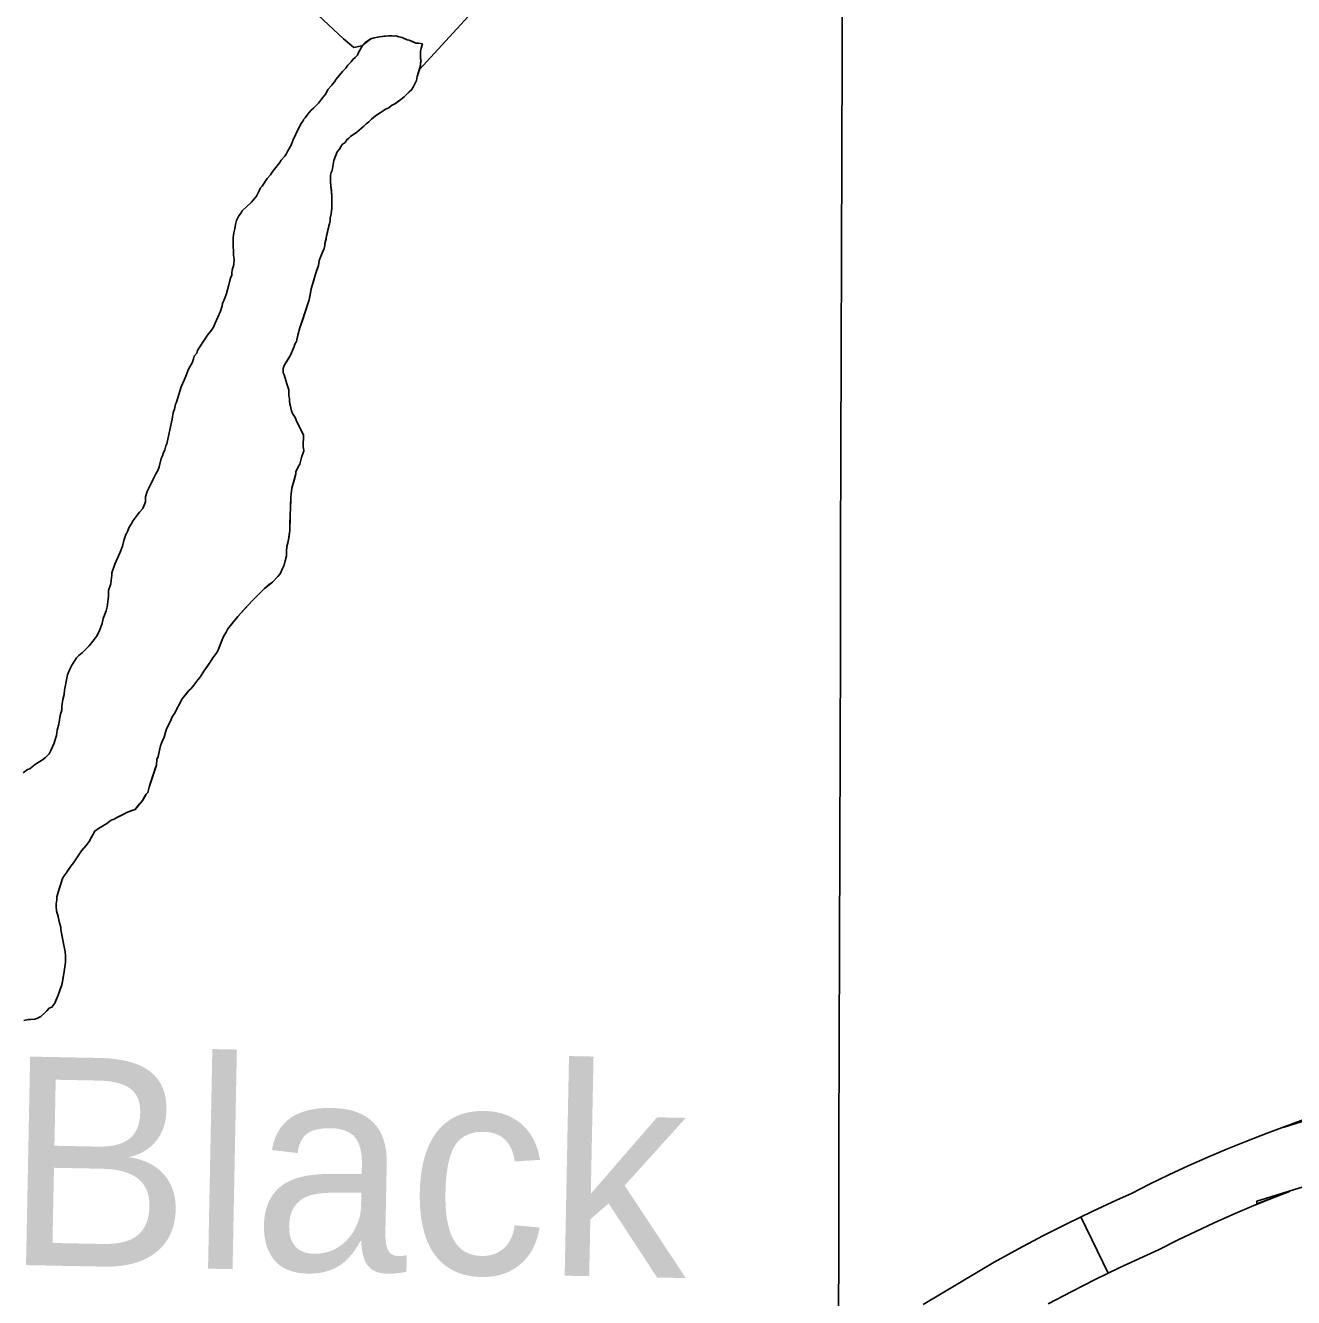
# Model space of a CAD drawing. Extents: x 3172231 to 3210228, y 940198 to 965780.
# Drawn here: x 3181352 to 3181959, y 959236 to 959846 of the extents above; entities that cross this region are included whole.
import ezdxf

# ---------------------------------------------------------------- set-up
doc = ezdxf.new("R2010")
doc.units = 0
for name, color, linetype in [('V-BLDG-IDEN', 7, 'Continuous'), ('V-GRID-MAJR', 7, 'Continuous'), ('V-ROAD-CNTR', 7, 'Continuous'), ('V-SITE-VEGE', 7, 'Continuous'), ('V-TOPO-SHOR', 7, 'Continuous')]:
    doc.layers.add(name, color=color, linetype=linetype)

msp = doc.modelspace()

# ---------------------------------------------------------------- linework, layer by layer
at = {"layer": 'V-GRID-MAJR'}
msp.add_spline([(3181704.003, 945716.944), (3181720.753, 951778.211), (3181737.509, 957841.425), (3181754.265, 963904.69), (3181754.27, 963906.585)], degree=3, dxfattribs=at)
at = {"layer": 'V-ROAD-CNTR'}
msp.add_line((3181857.567, 959274.227), (3181870.663, 959247.236), dxfattribs=at)
for points in [[(3181781.949, 959232.224), (3181815.968, 959252.519), (3181827.659, 959258.959), (3181839.347, 959265.135), (3181851.135, 959271.106), (3181863.028, 959276.877), (3181874.993, 959282.426), (3181881.802, 959285.472), (3181890.484, 959289.904), (3181899.703, 959294.408), (3181908.996, 959298.75), (3181918.369, 959302.934), (3181927.813, 959306.95), (3181937.321, 959310.799), (3181946.867, 959314.473), (3181971.799, 959323.696)], [(3181971.799, 959322.526), (3181954.939, 959317.284), (3181957.397, 959318.098), (3181959.846, 959318.955)], [(3181841.905, 959232.557), (3181853.133, 959238.489), (3181864.463, 959244.228), (3181875.888, 959249.771), (3181887.431, 959255.124), (3181894.756, 959258.402), (3181903.888, 959263.064), (3181912.639, 959267.338), (3181921.462, 959271.462), (3181930.353, 959275.43), (3181939.313, 959279.24), (3181948.339, 959282.895), (3181957.459, 959286.405), (3181941.799, 959280.612), (3181941.799, 959281.782), (3181964.107, 959288.718)]]:
    msp.add_lwpolyline(points, dxfattribs=at)
at = {"layer": 'V-SITE-VEGE'}
for points in [[(3181478.555, 959609.943), (3181478.866, 959615.211), (3181478.905, 959619.428), (3181479.181, 959621.007), (3181479.47, 959623.638), (3181481.375, 959630.473), (3181481.385, 959631.527), (3181482.458, 959633.889), (3181483.261, 959635.199), (3181484.08, 959638.353), (3181485.161, 959641.503), (3181484.918, 959643.617), (3181484.967, 959649.15), (3181481.862, 959655.501), (3181481.09, 959657.617), (3181479.79, 959659.472), (3181479.275, 959660.795), (3181478.262, 959665.284), (3181478.274, 959666.601), (3181478.02, 959667.92), (3181478.047, 959670.82), (3181477.019, 959673.726), (3181475.739, 959677.955), (3181475.222, 959679.014), (3181475.241, 959681.122), (3181475.78, 959682.434), (3181478.723, 959687.415), (3181480.605, 959691.614), (3181480.877, 959692.666), (3181481.68, 959693.977), (3181481.956, 959695.554), (3181483.32, 959700.547), (3181486.841, 959711.057), (3181487.656, 959713.949), (3181488.756, 959719.208), (3181490.935, 959726.833), (3181492.284, 959730.509), (3181492.569, 959732.879), (3181493.112, 959734.454), (3181494.992, 959738.652), (3181495.268, 959739.969), (3181495.276, 959741.022), (3181497.744, 959751.804), (3181497.757, 959753.121), (3181498.303, 959755.224), (3181498.59, 959757.856), (3181498.641, 959763.654), (3181497.914, 959770.775), (3181497.943, 959773.675), (3181498.215, 959774.99), (3181498.754, 959776.038), (3181499.585, 959780.773), (3181501.205, 959784.976), (3181502.27, 959786.284), (3181503.606, 959788.38), (3181504.935, 959789.422), (3181505.736, 959790.733), (3181506.796, 959791.513), (3181507.593, 959792.297), (3181510.512, 959794.378), (3181513.962, 959797.245), (3181515.025, 959798.292), (3181516.352, 959799.332), (3181517.682, 959800.639), (3181519.541, 959802.204), (3181522.193, 959804.024), (3181523.25, 959804.54), (3181524.311, 959805.323), (3181525.9, 959806.099), (3181527.227, 959807.141), (3181529.081, 959808.178), (3181531.733, 959809.998), (3181533.324, 959811.301), (3181536.781, 959814.696), (3181537.584, 959816.007), (3181539.194, 959819.155), (3181539.472, 959820.998), (3181541.1, 959826.253), (3181541.113, 959827.57), (3181541.385, 959828.623), (3181541.131, 959829.677), (3181541.162, 959833.104), (3181541.44, 959834.681), (3181541.985, 959836.784), (3181540.144, 959837.065), (3181538.827, 959837.077), (3181535.675, 959838.422), (3181534.625, 959838.697), (3181532.263, 959839.77), (3181530.686, 959840.049), (3181529.374, 959840.585), (3181528.315, 959840.333), (3181527.264, 959840.606), (3181525.683, 959840.62), (3181521.462, 959840.13), (3181518.822, 959839.629), (3181517.237, 959839.115), (3181512.983, 959835.717), (3181509.17, 959835.006), (3181504.116, 959839.129), (3181491.987, 959850.444)], [(3181350.96, 959368.394), (3181353.072, 959368.902), (3181354.39, 959368.892), (3181356.238, 959369.138), (3181357.292, 959369.394), (3181359.148, 959370.43), (3181362.068, 959373.039), (3181363.135, 959374.346), (3181364.456, 959374.862), (3181365.792, 959376.695), (3181367.408, 959380.635), (3181369.025, 959385.098), (3181369.302, 959386.148), (3181370.133, 959390.883), (3181370.973, 959396.411), (3181371.004, 959399.573), (3181370.758, 959401.42), (3181368.743, 959411.978), (3181368.751, 959413.032), (3181367.987, 959415.936), (3181367.481, 959418.312), (3181366.713, 959420.954), (3181366.47, 959423.065), (3181366.482, 959424.382), (3181366.762, 959426.226), (3181366.777, 959427.807), (3181369.488, 959436.478), (3181370.291, 959437.789), (3181371.356, 959439.095), (3181373.494, 959442.501), (3181374.827, 959444.072), (3181378.567, 959449.835), (3181380.697, 959452.188), (3181382.299, 959454.281), (3181384.975, 959459.264), (3181386.833, 959460.564), (3181390.806, 959462.901), (3181392.928, 959464.464), (3181394.251, 959464.978), (3181395.576, 959465.756), (3181400.606, 959468.347), (3181404.306, 959469.631), (3181408.036, 959474.077), (3181409.641, 959476.963), (3181410.438, 959477.745), (3181410.989, 959480.375), (3181414.51, 959490.885), (3181414.796, 959493.517), (3181415.337, 959495.094), (3181416.437, 959500.091), (3181417.514, 959502.714), (3181418.051, 959503.765), (3181419.408, 959508.232), (3181421.286, 959511.906), (3181422.095, 959514.005), (3181423.162, 959515.578), (3181426.916, 959522.658), (3181430.113, 959526.582), (3181431.176, 959527.626), (3181432.507, 959529.195), (3181434.375, 959531.814), (3181435.442, 959533.123), (3181437.312, 959536.004), (3181440.249, 959540.195), (3181441.584, 959542.29), (3181443.184, 959544.383), (3181443.986, 959545.694), (3181446.684, 959552.522), (3181448.019, 959554.617), (3181448.824, 959556.192), (3181453.62, 959562.209), (3181460.54, 959569.788), (3181466.389, 959575.533), (3181470.107, 959578.662), (3181472.765, 959581.273), (3181473.83, 959582.58), (3181474.907, 959585.208), (3181475.714, 959586.781), (3181476.808, 959591.249), (3181476.826, 959593.359), (3181477.111, 959595.726), (3181477.66, 959598.094), (3181478.495, 959603.357), (3181478.555, 959609.943)]]:
    msp.add_lwpolyline(points, dxfattribs=at)
at = {"layer": 'V-TOPO-SHOR'}
for points in [[(3181540.558, 959824.412), (3181576.314, 959863.604), (3181615.718, 959877.822), (3181651.508, 959877.734), (3181669.429, 959888.427), (3181680.228, 959913.453), (3181690.974, 959917.005), (3181716.044, 959924.101), (3181737.518, 959924.048), (3181805.491, 959913.143)], [(3181526.738, 959840.612), (3181525.683, 959840.62), (3181523.572, 959840.376), (3181521.462, 959840.13), (3181520.405, 959839.876), (3181518.822, 959839.629), (3181517.237, 959839.115), (3181514.585, 959837.294), (3181513.256, 959835.989), (3181511.382, 959832.579), (3181510.841, 959831.267), (3181509.778, 959830.222), (3181508.715, 959829.178), (3181507.917, 959828.131), (3181506.319, 959826.564), (3181505.252, 959824.994), (3181503.657, 959823.427), (3181500.726, 959819.763), (3181499.923, 959818.452), (3181498.592, 959816.884), (3181496.729, 959814.793), (3181495.655, 959812.693), (3181494.058, 959810.865), (3181492.19, 959808.245), (3181490.595, 959806.678), (3181489.798, 959805.894), (3181488.733, 959804.852), (3181487.138, 959803.021), (3181485.802, 959801.188), (3181485.006, 959800.403), (3181485.004, 959800.141), (3181483.935, 959798.568), (3181482.325, 959795.423), (3181481.25, 959793.059), (3181479.908, 959790.438), (3181479.097, 959788.072), (3181477.494, 959785.453), (3181476.689, 959783.878), (3181476.152, 959782.827), (3181474.291, 959781.001), (3181473.49, 959779.69), (3181471.09, 959776.55), (3181470.023, 959775.242), (3181469.222, 959773.931), (3181467.622, 959772.102), (3181465.218, 959768.432), (3181464.421, 959767.65), (3181463.885, 959766.601), (3181463.08, 959765.026), (3181462.541, 959763.713), (3181460.143, 959760.838), (3181455.627, 959756.66), (3181455.091, 959755.612), (3181454.026, 959754.305), (3181453.487, 959753.254), (3181452.95, 959751.941), (3181452.406, 959750.102), (3181452.123, 959747.997), (3181451.58, 959746.158), (3181451.296, 959743.788), (3181451.285, 959742.734), (3181451.253, 959739.045), (3181451.505, 959737.726), (3181451.482, 959735.355), (3181451.73, 959733.507), (3181451.707, 959730.872), (3181450.892, 959728.244), (3181450.618, 959726.929), (3181450.608, 959725.877), (3181450.067, 959724.3), (3181449.795, 959723.249), (3181449.248, 959721.146), (3181448.156, 959716.937), (3181447.347, 959714.838), (3181446.27, 959712.212), (3181445.995, 959711.16), (3181445.182, 959708.532), (3181442.76, 959702.757), (3181441.953, 959700.92), (3181440.884, 959699.349), (3181439.018, 959696.994), (3181437.685, 959695.161), (3181435.012, 959690.968), (3181434.209, 959689.658), (3181433.935, 959688.343), (3181432.606, 959687.036), (3181432.329, 959685.721), (3181431.788, 959684.147), (3181429.913, 959680.737), (3181428.565, 959677.325), (3181427.758, 959675.486), (3181426.412, 959672.336), (3181424.238, 959664.977), (3181423.703, 959663.929), (3181423.154, 959661.561), (3181422.613, 959659.984), (3181422.056, 959656.828), (3181420.957, 959651.569), (3181419.58, 959644.993), (3181419.044, 959643.942), (3181418.499, 959642.103)], [(3181541.985, 959836.784), (3181540.144, 959837.065), (3181538.825, 959837.077), (3181537.514, 959837.615), (3181535.675, 959838.422), (3181534.625, 959838.697), (3181533.312, 959839.235), (3181532.263, 959839.77), (3181530.684, 959840.049), (3181529.372, 959840.587), (3181528.315, 959840.333), (3181527.264, 959840.606), (3181526.738, 959840.612)], [(3181498.754, 959776.038), (3181499.033, 959777.879), (3181499.585, 959780.773), (3181500.667, 959783.663), (3181501.205, 959784.976), (3181502.27, 959786.284), (3181503.608, 959788.38), (3181504.935, 959789.422), (3181505.736, 959790.733), (3181506.796, 959791.513), (3181507.593, 959792.297), (3181510.512, 959794.378), (3181513.962, 959797.245), (3181515.025, 959798.292), (3181516.352, 959799.332), (3181517.684, 959800.639), (3181519.541, 959802.204), (3181522.193, 959804.024), (3181523.25, 959804.54), (3181524.311, 959805.323), (3181525.9, 959806.099), (3181527.227, 959807.141), (3181529.081, 959808.178), (3181530.142, 959808.96), (3181531.733, 959809.998), (3181533.324, 959811.303), (3181534.92, 959812.869), (3181535.718, 959813.652), (3181536.781, 959814.696), (3181537.584, 959816.007), (3181538.655, 959818.106), (3181539.194, 959819.155), (3181539.472, 959820.998), (3181540.558, 959824.412), (3181541.1, 959826.253), (3181541.113, 959827.57), (3181541.385, 959828.623), (3181541.131, 959829.677), (3181541.154, 959832.049), (3181541.162, 959833.104), (3181541.44, 959834.683), (3181541.985, 959836.784)], [(3181453.62, 959562.209), (3181457.614, 959566.653), (3181458.677, 959567.697), (3181460.54, 959569.788), (3181461.603, 959570.833), (3181462.932, 959572.139), (3181465.591, 959574.751), (3181466.389, 959575.533), (3181468.779, 959577.62), (3181470.107, 959578.662), (3181472.765, 959581.273), (3181473.83, 959582.58), (3181474.907, 959585.208), (3181475.714, 959586.781), (3181476.259, 959588.884), (3181476.808, 959591.249), (3181476.826, 959593.359), (3181477.111, 959595.726), (3181477.385, 959597.043), (3181477.66, 959598.094), (3181477.936, 959599.673), (3181478.495, 959603.357), (3181478.51, 959604.938), (3181478.532, 959607.31), (3181478.555, 959609.943), (3181478.866, 959615.211), (3181478.882, 959617.056), (3181478.905, 959619.428), (3181479.181, 959621.007), (3181479.47, 959623.638), (3181480.558, 959627.581), (3181481.375, 959630.473), (3181481.385, 959631.527), (3181482.458, 959633.889), (3181483.261, 959635.199), (3181484.08, 959638.353), (3181485.161, 959641.505), (3181484.918, 959643.617), (3181484.932, 959645.198), (3181484.957, 959647.831), (3181484.967, 959649.15), (3181482.896, 959653.384), (3181481.862, 959655.501), (3181481.09, 959657.617), (3181479.79, 959659.472), (3181479.275, 959660.795), (3181478.512, 959663.964), (3181478.262, 959665.284), (3181478.274, 959666.601), (3181478.02, 959667.92), (3181478.036, 959669.765), (3181478.047, 959670.82), (3181477.019, 959673.726), (3181475.739, 959677.955), (3181475.222, 959679.014), (3181475.241, 959681.122), (3181475.78, 959682.434), (3181477.651, 959685.58), (3181478.723, 959687.415), (3181480.605, 959691.614), (3181480.877, 959692.666), (3181481.68, 959693.977), (3181481.958, 959695.554), (3181482.503, 959697.657), (3181483.32, 959700.549), (3181484.674, 959704.489), (3181484.946, 959705.542), (3181485.487, 959707.117), (3181486.298, 959709.482), (3181486.841, 959711.057), (3181487.656, 959713.949), (3181488.481, 959717.893), (3181488.758, 959719.208), (3181489.571, 959721.838), (3181490.118, 959723.939), (3181490.66, 959725.78), (3181490.935, 959726.833), (3181491.475, 959728.408), (3181492.284, 959730.509), (3181492.569, 959732.879), (3181493.11, 959734.454), (3181494.455, 959737.603), (3181494.992, 959738.652), (3181495.268, 959739.969), (3181495.276, 959741.022), (3181495.823, 959743.127), (3181496.102, 959744.704), (3181497.198, 959749.439), (3181497.47, 959750.489), (3181497.744, 959751.804), (3181497.757, 959753.121), (3181498.303, 959755.224), (3181498.59, 959757.856), (3181498.621, 959761.282), (3181498.641, 959763.654), (3181498.404, 959766.554), (3181498.156, 959768.137), (3181497.914, 959770.775), (3181497.941, 959773.675), (3181498.215, 959774.99), (3181498.754, 959776.038)], [(3181418.499, 959642.103), (3181417.692, 959640.266), (3181417.42, 959639.215), (3181416.881, 959637.903), (3181415.792, 959633.958), (3181415.249, 959632.119), (3181414.18, 959630.548), (3181413.641, 959629.236), (3181412.836, 959627.661), (3181410.956, 959623.724), (3181410.151, 959622.152), (3181409.338, 959619.524), (3181409.318, 959617.152), (3181407.97, 959614.003), (3181406.373, 959612.172), (3181403.44, 959608.246), (3181402.369, 959606.411), (3181401.3, 959604.576), (3181400.759, 959603.263), (3181400.221, 959601.95), (3181399.952, 959601.426), (3181399.684, 959600.901), (3181398.873, 959598.536), (3181398.322, 959595.906), (3181397.243, 959593.017), (3181394.556, 959587.243), (3181393.2, 959583.041), (3181393.192, 959581.986), (3181392.903, 959579.354), (3181392.627, 959577.775), (3181391.543, 959574.624), (3181391.519, 959571.724), (3181390.945, 959566.722), (3181390.403, 959564.883), (3181389.053, 959561.205), (3181388.504, 959558.84), (3181387.15, 959554.899), (3181385.813, 959552.538), (3181382.348, 959548.092), (3181379.954, 959545.741), (3181378.891, 959544.696), (3181377.297, 959543.394), (3181376.234, 959542.347), (3181373.828, 959538.417), (3181373.023, 959536.842), (3181372.487, 959535.794), (3181371.946, 959534.219), (3181371.667, 959532.64), (3181370.561, 959526.852), (3181370.281, 959524.747), (3181369.73, 959522.379), (3181369.175, 959519.223), (3181369.161, 959517.378), (3181368.346, 959514.75), (3181367.78, 959510.54), (3181366.963, 959507.648), (3181366.676, 959505.014), (3181366.138, 959503.703), (3181365.591, 959501.336), (3181363.979, 959497.926), (3181363.174, 959496.351), (3181362.111, 959495.307), (3181361.313, 959494.522), (3181359.986, 959493.482), (3181356.543, 959491.403), (3181354.95, 959490.101), (3181353.887, 959489.056), (3181352.83, 959488.802), (3181350.706, 959487.24)], [(3181350.96, 959368.394), (3181353.074, 959368.902), (3181354.39, 959368.892), (3181356.238, 959369.138), (3181357.292, 959369.391), (3181359.148, 959370.43), (3181361.272, 959372.255), (3181362.068, 959373.039), (3181363.135, 959374.346), (3181364.456, 959374.862), (3181365.792, 959376.695), (3181366.33, 959378.005), (3181367.408, 959380.633), (3181368.487, 959383.521), (3181369.028, 959385.098), (3181369.302, 959386.148), (3181369.857, 959389.306), (3181370.133, 959390.883), (3181370.973, 959396.411), (3181370.985, 959397.728), (3181371.004, 959399.573), (3181370.756, 959401.418), (3181370.25, 959403.796), (3181369.75, 959406.962), (3181368.743, 959411.978), (3181368.751, 959413.032), (3181367.987, 959415.936), (3181367.481, 959418.312), (3181366.713, 959420.954), (3181366.47, 959423.065), (3181366.482, 959424.382), (3181366.762, 959426.226), (3181366.777, 959427.807), (3181368.131, 959432.009), (3181369.488, 959436.478), (3181370.291, 959437.789), (3181371.356, 959439.095), (3181372.159, 959440.406), (3181373.494, 959442.501), (3181374.827, 959444.072), (3181378.567, 959449.835), (3181380.697, 959452.188), (3181382.297, 959454.281), (3181383.636, 959456.64), (3181384.975, 959459.264), (3181386.833, 959460.564), (3181388.686, 959461.603), (3181390.806, 959462.901), (3181392.928, 959464.464), (3181394.251, 959464.978), (3181395.576, 959465.756), (3181396.635, 959466.274), (3181398.222, 959467.05), (3181400.606, 959468.347), (3181402.719, 959469.119), (3181404.306, 959469.631), (3181405.105, 959470.677), (3181406.436, 959472.246), (3181408.036, 959474.077), (3181408.57, 959475.128), (3181409.641, 959476.963), (3181410.438, 959477.745), (3181410.715, 959479.06), (3181410.989, 959480.375), (3181412.615, 959485.368), (3181413.154, 959486.68), (3181413.969, 959489.308), (3181414.51, 959490.885), (3181414.796, 959493.517), (3181415.339, 959495.094), (3181416.16, 959498.776), (3181416.437, 959500.091), (3181416.975, 959501.404), (3181417.514, 959502.714), (3181418.051, 959503.765), (3181419.408, 959508.232), (3181421.286, 959511.904), (3181422.095, 959514.005), (3181423.162, 959515.578), (3181423.967, 959517.151), (3181425.04, 959519.25), (3181426.916, 959522.658), (3181429.312, 959525.535), (3181430.113, 959526.582), (3181431.176, 959527.626), (3181432.507, 959529.195), (3181434.375, 959531.814), (3181435.442, 959533.123), (3181437.312, 959536.004), (3181438.645, 959537.835), (3181440.249, 959540.195), (3181441.584, 959542.29), (3181443.184, 959544.383), (3181443.986, 959545.694), (3181444.525, 959547.006), (3181445.604, 959549.894), (3181446.684, 959552.522), (3181448.019, 959554.617), (3181448.824, 959556.192), (3181450.689, 959558.547), (3181453.62, 959562.209)]]:
    msp.add_lwpolyline(points, dxfattribs=at)

# ---------------------------------------------------------------- texts
at = {"layer": 'V-BLDG-IDEN'}
msp.add_text('Black', height=99.9998, rotation=358.874298, dxfattribs=at).set_placement((3181341.089, 959251.368))

doc.saveas('drawing.dxf')
